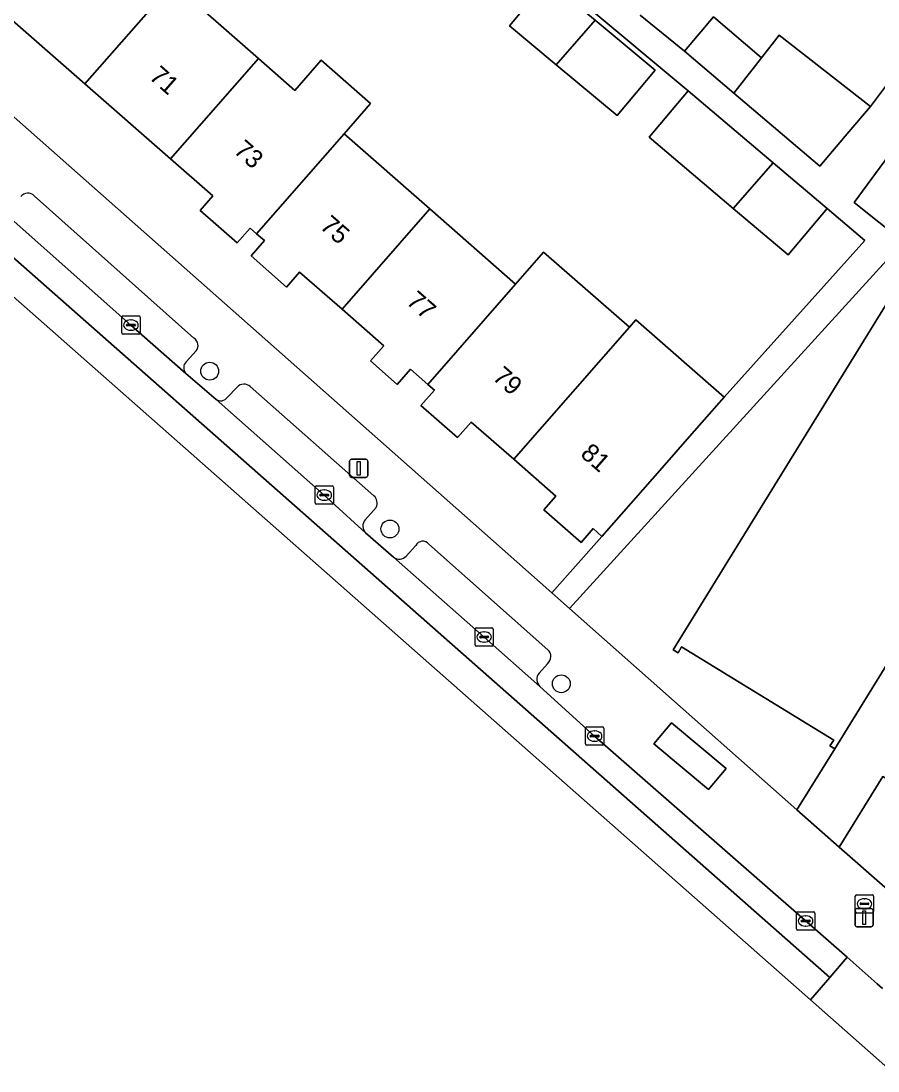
# Model space of a CAD drawing. Extents: x 162803 to 163818, y 381639 to 382475.
# Drawn here: x 162989.4 to 163036.2, y 381837.9 to 381895.4 of the extents above; entities that cross this region are included whole.
import ezdxf

# ---------------------------------------------------------------- set-up
doc = ezdxf.new("R2010")
doc.units = 0
for name, color, linetype in [('IMGEO_Boom', 7, 'Continuous'), ('IMGEO_Brandkraan', 7, 'Continuous'), ('IMGEO_Erf', 7, 'Continuous'), ('IMGEO_Hek', 7, 'Continuous'), ('IMGEO_Kolk', 7, 'Continuous'), ('IMGEO_Lichtmast', 7, 'Continuous'), ('IMGEO_Pand', 7, 'Continuous'), ('IMGEO_Pand_nummerreeks', 7, 'Continuous'), ('IMGEO_Parkeervlak_open', 7, 'Continuous'), ('IMGEO_Rijbaan_lokaal_gesloten', 7, 'Continuous'), ('IMGEO_Rijbaan_lokaal_open', 7, 'Continuous'), ('IMGEO_Voetpad_gesloten', 7, 'Continuous'), ('IMGEO_Voetpad_halfverhard', 7, 'Continuous'), ('IMGEO_Voetpad_open', 7, 'Continuous')]:
    doc.layers.add(name, color=color, linetype=linetype)

msp = doc.modelspace()

# ---------------------------------------------------------------- linework, layer by layer
at = {"layer": 'IMGEO_Boom'}
for centre in [(162999.67, 381876.203), (163009.526, 381867.569), (163018.9, 381859.101)]:
    msp.add_circle(centre, 0.489, dxfattribs=at)
at = {"layer": 'IMGEO_Brandkraan'}
for p, q in [((163034.977, 381846.633), (163034.977, 381847.485)), ((163035.052, 381847.559), (163035.904, 381847.559)), ((163035.236, 381847.053), (163035.236, 381847.065)), ((163035.674, 381847.016), (163035.276, 381847.016)), ((163035.279, 381847.102), (163035.677, 381847.102)), ((163035.465, 381847.339), (163035.49, 381847.339)), ((163035.72, 381847.065), (163035.72, 381847.053)), ((163035.978, 381847.485), (163035.978, 381846.633)), ((163035.904, 381846.559), (163035.052, 381846.559)), ((163035.488, 381846.779), (163035.463, 381846.779))]:
    msp.add_line(p, q, dxfattribs=at)
for points in [[(163034.977, 381846.633), (163034.977, 381847.485)], [(163035.052, 381847.559), (163035.904, 381847.559)], [(163035.978, 381847.485), (163035.978, 381846.633)], [(163035.904, 381846.559), (163035.052, 381846.559)]]:
    msp.add_lwpolyline(points, dxfattribs=at)
for centre, radius, start, end in [((163035.054, 381847.483), 0.0765, 91.55205, 178.44795), ((163035.054, 381847.483), 0.0765, 91.55205, 178.44795), ((163035.276, 381847.062), 0.0403, 85.87752, 175.75265), ((163035.273, 381847.052), 0.0366, 178.93798, 274.71019), ((163035.677, 381847.059), 0.043, 264.86636, 352.45326), ((163035.681, 381847.064), 0.0386, 1.73085, 96.63898), ((163035.902, 381847.483), 0.0765, 1.55205, 88.44795), ((163035.902, 381847.483), 0.0765, 1.55205, 88.44795), ((163035.054, 381846.635), 0.0765, 181.55205, 268.44795), ((163035.054, 381846.635), 0.0765, 181.55205, 268.44795), ((163035.902, 381846.635), 0.0765, 271.55205, 358.44795), ((163035.902, 381846.635), 0.0765, 271.55205, 358.44795)]:
    msp.add_arc(centre, radius, start, end, dxfattribs=at)
for centre, major_axis, ratio, start_param, end_param in [((163035.464, 381847.059), (-0.387, 0.002), 0.722429, 4.712389, 7.853982), ((163035.489, 381847.059), (-0.39, 0.002), 0.717154, 1.570796, 4.712389)]:
    msp.add_ellipse(centre, major_axis=major_axis, ratio=ratio, start_param=start_param, end_param=end_param, dxfattribs=at)
at = {"layer": 'IMGEO_Erf'}
for points in [[(163038.651, 381883.086), (163036.828, 381884.162), (163039.676, 381888.972), (163040.229, 381888.673), (163050.041, 381904.572), (163054.928, 381901.596), (163055.361, 381902.269), (163050.243, 381906.292), (163034.914, 381885.439), (163037.605, 381883.275), (163019.349, 381863.218), (163031.785, 381852.208), (163033.858, 381855.537), (163033.587, 381855.698), (163033.798, 381856.014), (163025.478, 381861.115), (163025.295, 381860.793), (163025.018, 381860.951)], [(163018.133, 381897.57), (163020.742, 381895.399), (163024.025, 381892.669), (163021.96, 381890.186), (163018.615, 381892.969), (163016.068, 381895.087)]]:
    msp.add_lwpolyline(points, close=True, dxfattribs=at)
for points in [[(162997.647, 381897.414), (163000, 381895.351), (163002.332, 381893.306), (163004.326, 381891.558), (163005.771, 381893.209), (163008.469, 381890.848), (163007.021, 381889.194), (163011.711, 381885.082), (163016.4, 381880.969), (163017.926, 381882.712), (163022.62, 381878.602), (163022.978, 381879.01), (163027.8, 381874.781), (163035.497, 381883.351), (163033.443, 381885.093), (163031.298, 381882.562), (163028.306, 381885.099), (163023.698, 381889.004), (163025.843, 381891.535), (163014.646, 381900.893)], [(162981.702, 381896.529), (163000, 381880.34), (163014.552, 381867.466), (163018.388, 381864.069), (163021.124, 381867.159), (163020.635, 381867.587), (163019.976, 381866.835), (163017.945, 381868.613), (163018.603, 381869.366), (163016.298, 381871.384), (163013.973, 381873.42), (163013.227, 381872.568), (163011.225, 381874.321), (163011.958, 381875.158), (163011.592, 381875.478), (163010.648, 381876.304), (163009.925, 381875.477), (163008.459, 381876.76), (163009.19, 381877.595), (163006.907, 381879.594), (163004.587, 381881.625), (163003.871, 381880.807), (163001.931, 381882.506), (163002.666, 381883.345), (163002.233, 381883.724), (163001.888, 381884.026), (163001.178, 381883.215), (163000, 381884.245), (162999.142, 381884.995), (162999.837, 381885.789), (162997.523, 381887.813), (162992.833, 381891.915), (162988.136, 381896.024)], [(163023.213, 381895.682), (163025.63, 381893.703), (163027.222, 381895.579), (163029.852, 381893.348), (163030.812, 381894.576), (163035.802, 381890.676), (163039.628, 381895.786)], [(163046.176, 381850.915), (163046.085, 381850.982), (163041.637, 381853.704), (163044.092, 381857.691), (163042.746, 381858.478), (163039.038, 381852.472), (163036.484, 381854.035), (163034.089, 381850.167), (163041.446, 381843.73), (163041.477, 381843.702), (163041.512, 381843.679)]]:
    msp.add_lwpolyline(points, dxfattribs=at)
at = {"layer": 'IMGEO_Hek'}
msp.add_lwpolyline([(163050.243, 381906.292), (163034.914, 381885.439), (163037.605, 381883.275), (163019.349, 381863.218)], dxfattribs=at)
at = {"layer": 'IMGEO_Kolk'}
for p, q in [((162994.939, 381879.223), (162995.791, 381879.223)), ((162994.864, 381878.297), (162994.864, 381879.149)), ((162995.123, 381878.717), (162995.123, 381878.729)), ((162995.561, 381878.68), (162995.163, 381878.68)), ((162995.166, 381878.766), (162995.564, 381878.766)), ((162995.352, 381879.003), (162995.377, 381879.003)), ((162995.607, 381878.729), (162995.607, 381878.717)), ((162995.865, 381879.149), (162995.865, 381878.297)), ((162995.791, 381878.223), (162994.939, 381878.223)), ((162995.375, 381878.443), (162995.35, 381878.443)), ((163005.437, 381868.996), (163005.437, 381869.848)), ((163005.512, 381869.922), (163006.364, 381869.922)), ((163005.696, 381869.416), (163005.696, 381869.428)), ((163005.739, 381869.465), (163006.137, 381869.465)), ((163005.925, 381869.702), (163005.95, 381869.702)), ((163006.18, 381869.428), (163006.18, 381869.416)), ((163006.438, 381869.848), (163006.438, 381868.996)), ((163006.364, 381868.922), (163005.512, 381868.922)), ((163006.134, 381869.379), (163005.736, 381869.379)), ((163005.948, 381869.142), (163005.923, 381869.142)), ((163014.179, 381861.234), (163014.179, 381862.086)), ((163014.254, 381862.16), (163015.106, 381862.16)), ((163014.667, 381861.94), (163014.692, 381861.94)), ((163015.18, 381862.086), (163015.18, 381861.234)), ((163014.438, 381861.654), (163014.438, 381861.666)), ((163014.876, 381861.617), (163014.478, 381861.617)), ((163014.481, 381861.703), (163014.879, 381861.703)), ((163014.69, 381861.38), (163014.665, 381861.38)), ((163014.922, 381861.666), (163014.922, 381861.654)), ((163015.106, 381861.16), (163014.254, 381861.16)), ((163020.222, 381855.812), (163020.222, 381856.664)), ((163020.297, 381856.738), (163021.149, 381856.738)), ((163020.481, 381856.232), (163020.481, 381856.244)), ((163020.919, 381856.195), (163020.521, 381856.195)), ((163020.524, 381856.281), (163020.922, 381856.281)), ((163020.71, 381856.518), (163020.735, 381856.518)), ((163020.965, 381856.244), (163020.965, 381856.232)), ((163021.223, 381856.664), (163021.223, 381855.812)), ((163021.149, 381855.738), (163020.297, 381855.738)), ((163020.733, 381855.958), (163020.708, 381855.958)), ((163031.761, 381845.696), (163031.761, 381846.548)), ((163031.836, 381846.622), (163032.688, 381846.622)), ((163032.762, 381846.548), (163032.762, 381845.696)), ((163032.02, 381846.116), (163032.02, 381846.128)), ((163032.458, 381846.079), (163032.06, 381846.079)), ((163032.063, 381846.165), (163032.461, 381846.165)), ((163032.249, 381846.402), (163032.274, 381846.402)), ((163032.504, 381846.128), (163032.504, 381846.116)), ((163032.688, 381845.622), (163031.836, 381845.622)), ((163032.272, 381845.842), (163032.247, 381845.842))]:
    msp.add_line(p, q, dxfattribs=at)
for points in [[(162994.939, 381879.223), (162995.791, 381879.223)], [(162994.864, 381878.297), (162994.864, 381879.149)], [(162995.865, 381879.149), (162995.865, 381878.297)], [(162995.791, 381878.223), (162994.939, 381878.223)], [(163005.437, 381868.996), (163005.437, 381869.848)], [(163005.512, 381869.922), (163006.364, 381869.922)], [(163006.438, 381869.848), (163006.438, 381868.996)], [(163006.364, 381868.922), (163005.512, 381868.922)], [(163014.179, 381861.234), (163014.179, 381862.086)], [(163014.254, 381862.16), (163015.106, 381862.16)], [(163015.18, 381862.086), (163015.18, 381861.234)], [(163015.106, 381861.16), (163014.254, 381861.16)], [(163020.222, 381855.812), (163020.222, 381856.664)], [(163020.297, 381856.738), (163021.149, 381856.738)], [(163021.223, 381856.664), (163021.223, 381855.812)], [(163021.149, 381855.738), (163020.297, 381855.738)], [(163031.761, 381845.696), (163031.761, 381846.548)], [(163031.836, 381846.622), (163032.688, 381846.622)], [(163032.762, 381846.548), (163032.762, 381845.696)], [(163032.688, 381845.622), (163031.836, 381845.622)]]:
    msp.add_lwpolyline(points, dxfattribs=at)
for centre, radius, start, end in [((162994.941, 381879.147), 0.0765, 91.55205, 178.44795), ((162994.941, 381879.147), 0.0765, 91.55205, 178.44795), ((162995.789, 381879.147), 0.0765, 1.55205, 88.44795), ((162995.789, 381879.147), 0.0765, 1.55205, 88.44795), ((162995.163, 381878.726), 0.0403, 85.87752, 175.75265), ((162995.16, 381878.716), 0.0366, 178.93798, 274.71019), ((162995.564, 381878.723), 0.043, 264.86636, 352.45326), ((162995.568, 381878.728), 0.0386, 1.73085, 96.63898), ((162994.941, 381878.299), 0.0765, 181.55205, 268.44795), ((162994.941, 381878.299), 0.0765, 181.55205, 268.44795), ((162995.789, 381878.299), 0.0765, 271.55205, 358.44795), ((162995.789, 381878.299), 0.0765, 271.55205, 358.44795), ((163005.514, 381869.846), 0.0765, 91.55205, 178.44795), ((163005.514, 381869.846), 0.0765, 91.55205, 178.44795), ((163005.736, 381869.425), 0.0403, 85.87752, 175.75265), ((163005.733, 381869.415), 0.0366, 178.93798, 274.71019), ((163006.137, 381869.422), 0.043, 264.86636, 352.45326), ((163006.141, 381869.427), 0.0386, 1.73085, 96.63898), ((163006.362, 381869.846), 0.0765, 1.55205, 88.44795), ((163006.362, 381869.846), 0.0765, 1.55205, 88.44795), ((163005.514, 381868.998), 0.0765, 181.55205, 268.44795), ((163005.514, 381868.998), 0.0765, 181.55205, 268.44795), ((163006.362, 381868.998), 0.0765, 271.55205, 358.44795), ((163006.362, 381868.998), 0.0765, 271.55205, 358.44795), ((163014.256, 381862.084), 0.0765, 91.55205, 178.44795), ((163014.256, 381862.084), 0.0765, 91.55205, 178.44795), ((163015.104, 381862.084), 0.0765, 1.55205, 88.44795), ((163015.104, 381862.084), 0.0765, 1.55205, 88.44795), ((163014.478, 381861.663), 0.0403, 85.87752, 175.75265), ((163014.475, 381861.653), 0.0366, 178.93798, 274.71019), ((163014.879, 381861.66), 0.043, 264.86636, 352.45326), ((163014.883, 381861.665), 0.0386, 1.73085, 96.63898), ((163014.256, 381861.236), 0.0765, 181.55205, 268.44795), ((163014.256, 381861.236), 0.0765, 181.55205, 268.44795), ((163015.104, 381861.236), 0.0765, 271.55205, 358.44795), ((163015.104, 381861.236), 0.0765, 271.55205, 358.44795), ((163020.299, 381856.662), 0.0765, 91.55205, 178.44795), ((163020.299, 381856.662), 0.0765, 91.55205, 178.44795), ((163020.521, 381856.241), 0.0403, 85.87752, 175.75265), ((163020.518, 381856.231), 0.0366, 178.93798, 274.71019), ((163020.922, 381856.238), 0.043, 264.86636, 352.45326), ((163020.926, 381856.243), 0.0386, 1.73085, 96.63898), ((163021.147, 381856.662), 0.0765, 1.55205, 88.44795), ((163021.147, 381856.662), 0.0765, 1.55205, 88.44795), ((163020.299, 381855.814), 0.0765, 181.55205, 268.44795), ((163020.299, 381855.814), 0.0765, 181.55205, 268.44795), ((163021.147, 381855.814), 0.0765, 271.55205, 358.44795), ((163021.147, 381855.814), 0.0765, 271.55205, 358.44795), ((163031.838, 381846.546), 0.0765, 91.55205, 178.44795), ((163031.838, 381846.546), 0.0765, 91.55205, 178.44795), ((163032.686, 381846.546), 0.0765, 1.55205, 88.44795), ((163032.686, 381846.546), 0.0765, 1.55205, 88.44795), ((163032.06, 381846.125), 0.0403, 85.87752, 175.75265), ((163032.057, 381846.115), 0.0366, 178.93798, 274.71019), ((163032.461, 381846.122), 0.043, 264.86636, 352.45326), ((163032.465, 381846.127), 0.0386, 1.73085, 96.63898), ((163031.838, 381845.698), 0.0765, 181.55205, 268.44795), ((163031.838, 381845.698), 0.0765, 181.55205, 268.44795), ((163032.686, 381845.698), 0.0765, 271.55205, 358.44795), ((163032.686, 381845.698), 0.0765, 271.55205, 358.44795)]:
    msp.add_arc(centre, radius, start, end, dxfattribs=at)
for centre, major_axis, ratio, start_param, end_param in [((162995.351, 381878.723), (-0.387, 0.002), 0.722429, 4.712389, 7.853982), ((162995.376, 381878.723), (-0.39, 0.002), 0.717154, 1.570796, 4.712389), ((163005.924, 381869.422), (-0.387, 0.002), 0.722429, 4.712389, 7.853982), ((163005.949, 381869.422), (-0.39, 0.002), 0.717154, 1.570796, 4.712389), ((163014.666, 381861.66), (-0.387, 0.002), 0.722429, 4.712389, 7.853982), ((163014.691, 381861.66), (-0.39, 0.002), 0.717154, 1.570796, 4.712389), ((163020.709, 381856.238), (-0.387, 0.002), 0.722429, 4.712389, 7.853982), ((163020.734, 381856.238), (-0.39, 0.002), 0.717154, 1.570796, 4.712389), ((163032.248, 381846.122), (-0.387, 0.002), 0.722429, 4.712389, 7.853982), ((163032.273, 381846.122), (-0.39, 0.002), 0.717154, 1.570796, 4.712389)]:
    msp.add_ellipse(centre, major_axis=major_axis, ratio=ratio, start_param=start_param, end_param=end_param, dxfattribs=at)
at = {"layer": 'IMGEO_Lichtmast'}
for p, q in [((163007.323, 381870.486), (163007.323, 381871.286)), ((163007.323, 381871.286), (163007.323, 381870.486)), ((163007.423, 381871.386), (163008.213, 381871.386)), ((163008.213, 381871.386), (163007.423, 381871.386)), ((163008.313, 381871.286), (163008.313, 381870.486)), ((163008.313, 381870.486), (163008.313, 381871.286)), ((163008.213, 381870.386), (163007.423, 381870.386)), ((163007.423, 381870.386), (163008.213, 381870.386)), ((163034.961, 381845.901), (163034.961, 381846.701)), ((163034.961, 381846.701), (163034.961, 381845.901)), ((163035.061, 381846.801), (163035.851, 381846.801)), ((163035.851, 381846.801), (163035.061, 381846.801)), ((163035.951, 381846.701), (163035.951, 381845.901)), ((163035.951, 381845.901), (163035.951, 381846.701)), ((163035.851, 381845.801), (163035.061, 381845.801)), ((163035.061, 381845.801), (163035.851, 381845.801))]:
    msp.add_line(p, q, dxfattribs=at)
for points in [[(163007.743, 381871.261), (163007.893, 381871.261), (163007.893, 381870.511), (163007.743, 381870.511), (163007.743, 381871.261)], [(163035.381, 381846.676), (163035.531, 381846.676), (163035.531, 381845.926), (163035.381, 381845.926), (163035.381, 381846.676)]]:
    msp.add_lwpolyline(points, dxfattribs=at)
for centre, start, end in [((163007.423, 381871.286), 90, 180), ((163007.423, 381871.286), 90, 180), ((163008.213, 381871.286), 0, 90), ((163008.213, 381871.286), 360, 90), ((163007.423, 381870.486), 180, 270), ((163007.423, 381870.486), 180, 270), ((163008.213, 381870.486), 270, 0), ((163008.213, 381870.486), 270, 0), ((163035.061, 381846.701), 90, 180), ((163035.061, 381846.701), 90, 180), ((163035.851, 381846.701), 0, 90), ((163035.851, 381846.701), 360, 90), ((163035.061, 381845.901), 180, 270), ((163035.061, 381845.901), 180, 270), ((163035.851, 381845.901), 270, 0), ((163035.851, 381845.901), 270, 0)]:
    msp.add_arc(centre, 0.1, start, end, dxfattribs=at)
at = {"layer": 'IMGEO_Pand'}
for points in [[(162988.136, 381896.024), (162992.833, 381891.915), (162997.647, 381897.414), (162992.956, 381901.528)], [(163018.615, 381892.969), (163020.742, 381895.399), (163018.133, 381897.57), (163016.068, 381895.087)], [(163002.332, 381893.306), (163000, 381895.351), (162997.647, 381897.414), (162992.833, 381891.915), (162997.523, 381887.813), (163000, 381890.642)], [(163018.615, 381892.969), (163021.96, 381890.186), (163024.025, 381892.669), (163020.742, 381895.399)], [(163029.852, 381893.348), (163027.222, 381895.579), (163025.63, 381893.703), (163028.335, 381891.407)], [(163035.802, 381890.676), (163030.812, 381894.576), (163029.852, 381893.348), (163028.335, 381891.407), (163033.037, 381887.418), (163034.629, 381889.294)], [(163002.332, 381893.306), (163000, 381890.642), (162997.523, 381887.813), (162999.837, 381885.789), (162999.142, 381884.995), (163000, 381884.245), (163001.178, 381883.215), (163001.888, 381884.026), (163002.233, 381883.724), (163007.021, 381889.194), (163008.469, 381890.848), (163005.771, 381893.209), (163004.326, 381891.558)], [(163028.306, 381885.099), (163030.492, 381887.595), (163025.843, 381891.535), (163023.698, 381889.004)], [(163011.711, 381885.082), (163007.021, 381889.194), (163002.233, 381883.724), (163002.666, 381883.345), (163001.931, 381882.506), (163003.871, 381880.807), (163004.587, 381881.625), (163006.907, 381879.594)], [(163028.306, 381885.099), (163031.298, 381882.562), (163033.443, 381885.093), (163030.492, 381887.595)], [(163011.711, 381885.082), (163006.907, 381879.594), (163009.19, 381877.595), (163008.459, 381876.76), (163009.925, 381875.477), (163010.648, 381876.304), (163011.592, 381875.478), (163016.4, 381880.969)], [(163016.4, 381880.969), (163011.592, 381875.478), (163011.958, 381875.158), (163011.225, 381874.321), (163013.227, 381872.568), (163013.973, 381873.42), (163016.298, 381871.384), (163022.62, 381878.602), (163017.926, 381882.712)], [(163025.912, 381872.628), (163027.8, 381874.781), (163022.978, 381879.01), (163022.62, 381878.602), (163016.298, 381871.384), (163018.603, 381869.366), (163017.945, 381868.613), (163019.976, 381866.835), (163020.635, 381867.587), (163021.124, 381867.159), (163024.418, 381870.921)]]:
    msp.add_lwpolyline(points, close=True, dxfattribs=at)
msp.add_lwpolyline([(163038.651, 381883.086), (163025.018, 381860.951), (163025.295, 381860.793), (163025.478, 381861.115), (163033.798, 381856.014), (163033.587, 381855.698), (163033.858, 381855.537), (163039.929, 381865.387)], dxfattribs=at)
at = {"layer": 'IMGEO_Parkeervlak_open'}
for points in [[(162998.805, 381878.006), (162990.072, 381885.798)], [(162988.135, 381885.118), (162995.36, 381878.722), (162998.365, 381876.08)], [(162998.378, 381876.717), (162998.921, 381877.314)], [(163001.173, 381875.336), (163000.634, 381874.763)], [(163008.651, 381869.389), (163001.891, 381875.355)], [(163000.024, 381874.661), (163005.934, 381869.421), (163008.194, 381867.36)], [(163008.171, 381868.071), (163008.778, 381868.753)], [(163010.943, 381866.661), (163010.418, 381866.087)], [(163018.155, 381860.959), (163011.653, 381866.729)], [(163009.728, 381866.027), (163014.675, 381861.658), (163017.731, 381858.952)], [(163017.682, 381859.674), (163018.139, 381860.199)]]:
    msp.add_lwpolyline(points, dxfattribs=at)
for centre, radius, start, end in [((162989.728, 381885.452), 0.488, 45.20026, 140.67515), ((162998.572, 381877.611), 0.459, 319.6087, 59.42334), ((162998.717, 381876.391), 0.47, 136.13058, 221.53114), ((163001.542, 381874.986), 0.508, 46.57055, 136.46111), ((163000.279, 381875.012), 0.433, 233.98081, 325.00475), ((163008.283, 381868.985), 0.547, 334.90157, 47.68365), ((163008.573, 381867.728), 0.529, 139.56147, 224.14414), ((163011.318, 381866.484), 0.415, 36.19781, 154.74378), ((163010.042, 381866.412), 0.497, 230.79967, 319.13981), ((163017.839, 381860.585), 0.489, 307.85457, 49.73334), ((163018.082, 381859.338), 0.522, 139.97671, 227.78837)]:
    msp.add_arc(centre, radius, start, end, dxfattribs=at)
at = {"layer": 'IMGEO_Rijbaan_lokaal_gesloten'}
msp.add_lwpolyline([(163032.53, 381841.809), (163032.53, 381841.809), (163033.586, 381843.037), (162961.909, 381906.251), (162960.949, 381905.143), (162960.892, 381905.077), (162977.77, 381890.123)], close=True, dxfattribs=at)
msp.add_lwpolyline([(162961.909, 381906.251), (163033.586, 381843.037), (163034.529, 381844.135), (163020.723, 381856.238), (163017.731, 381858.952), (163014.675, 381861.658), (163009.728, 381866.027), (163008.194, 381867.36), (163005.934, 381869.421), (163000.024, 381874.661), (162998.365, 381876.08), (162995.36, 381878.722), (162988.135, 381885.118), (162986.98, 381886.143), (162986.01, 381887.004), (162978.729, 381893.445), (162977.187, 381894.815), (162976.07, 381895.785)], dxfattribs=at)
at = {"layer": 'IMGEO_Rijbaan_lokaal_open'}
msp.add_lwpolyline([(163036.457, 381842.429), (163036.172, 381842.682), (163034.529, 381844.135), (163033.586, 381843.037), (163032.53, 381841.809), (163032.53, 381841.809), (163040.664, 381834.632), (163053.906, 381823.577)], dxfattribs=at)
at = {"layer": 'IMGEO_Voetpad_gesloten'}
for points in [[(163033.858, 381855.537), (163031.785, 381852.208), (163034.089, 381850.167), (163036.484, 381854.035), (163039.038, 381852.472), (163042.746, 381858.478), (163044.321, 381861.059), (163041.755, 381862.626), (163042.857, 381864.459), (163042.683, 381864.525), (163040.637, 381865.799), (163040.27, 381865.173), (163039.929, 381865.387)], [(163024.92, 381856.969), (163023.952, 381855.812), (163026.944, 381853.31), (163027.906, 381854.461)]]:
    msp.add_lwpolyline(points, close=True, dxfattribs=at)
at = {"layer": 'IMGEO_Voetpad_halfverhard'}
for points in [[(163014.646, 381900.893), (163025.843, 381891.535), (163030.492, 381887.595), (163033.443, 381885.093), (163035.497, 381883.351), (163027.8, 381874.781), (163025.912, 381872.628), (163024.418, 381870.921), (163021.124, 381867.159), (163018.388, 381864.069), (163019.349, 381863.218), (163037.605, 381883.275), (163034.914, 381885.439), (163050.243, 381906.292)], [(163039.628, 381895.786), (163035.802, 381890.676), (163034.629, 381889.294), (163033.037, 381887.418), (163028.335, 381891.407), (163025.63, 381893.703), (163023.213, 381895.682)]]:
    msp.add_lwpolyline(points, dxfattribs=at)
at = {"layer": 'IMGEO_Voetpad_open'}
for points in [[(163043.554, 381842.019), (163041.512, 381843.679), (163041.477, 381843.702), (163041.446, 381843.73), (163034.089, 381850.167), (163031.785, 381852.208), (163019.349, 381863.218), (163018.388, 381864.069), (163014.552, 381867.466), (163000, 381880.34), (162981.702, 381896.529), (162934.017, 381938.656)], [(162990.072, 381885.798), (162998.805, 381878.006)], [(162998.921, 381877.314), (162998.378, 381876.717)], [(162998.365, 381876.08), (163000.024, 381874.661)], [(163000.634, 381874.763), (163001.173, 381875.336)], [(163001.891, 381875.355), (163008.651, 381869.389)], [(163008.778, 381868.753), (163008.171, 381868.071)], [(163008.194, 381867.36), (163009.728, 381866.027)], [(163010.418, 381866.087), (163010.943, 381866.661)], [(163011.653, 381866.729), (163018.155, 381860.959)], [(163018.139, 381860.199), (163017.682, 381859.674)], [(163017.731, 381858.952), (163020.723, 381856.238), (163034.529, 381844.135), (163036.172, 381842.682), (163036.457, 381842.429)]]:
    msp.add_lwpolyline(points, dxfattribs=at)
msp.add_lwpolyline([(163024.92, 381856.969), (163027.906, 381854.461), (163026.944, 381853.31), (163023.952, 381855.812)], close=True, dxfattribs=at)
for centre, radius, start, end in [((162989.728, 381885.452), 0.488, 45.20026, 140.67515), ((162998.572, 381877.611), 0.459, 319.6087, 59.42334), ((162998.717, 381876.391), 0.47, 136.13058, 221.53114), ((163001.542, 381874.986), 0.508, 46.57055, 136.46111), ((163000.279, 381875.012), 0.433, 233.98081, 325.00475), ((163008.283, 381868.985), 0.547, 334.90157, 47.68365), ((163008.573, 381867.728), 0.529, 139.56147, 224.14414), ((163011.318, 381866.484), 0.415, 36.19781, 154.74378), ((163010.042, 381866.412), 0.497, 230.79967, 319.13981), ((163017.839, 381860.585), 0.489, 307.85457, 49.73334), ((163018.082, 381859.338), 0.522, 139.97671, 227.78837)]:
    msp.add_arc(centre, radius, start, end, dxfattribs=at)

# ---------------------------------------------------------------- texts
at = {"layer": 'IMGEO_Pand_nummerreeks'}
for s, rotation, p in [('71', 318.66819, (162996.305, 381892.24)), ('73', 318.79649, (163000.926, 381888.192)), ('75', 318.79649, (163005.645, 381884.06)), ('77', 318.79649, (163010.364, 381879.929)), ('79', 318.79649, (163015.084, 381875.797)), ('81', 318.7986, (163019.889, 381871.592))]:
    msp.add_text(s, height=1, rotation=rotation, dxfattribs=at).set_placement(p)

doc.saveas('drawing.dxf')
